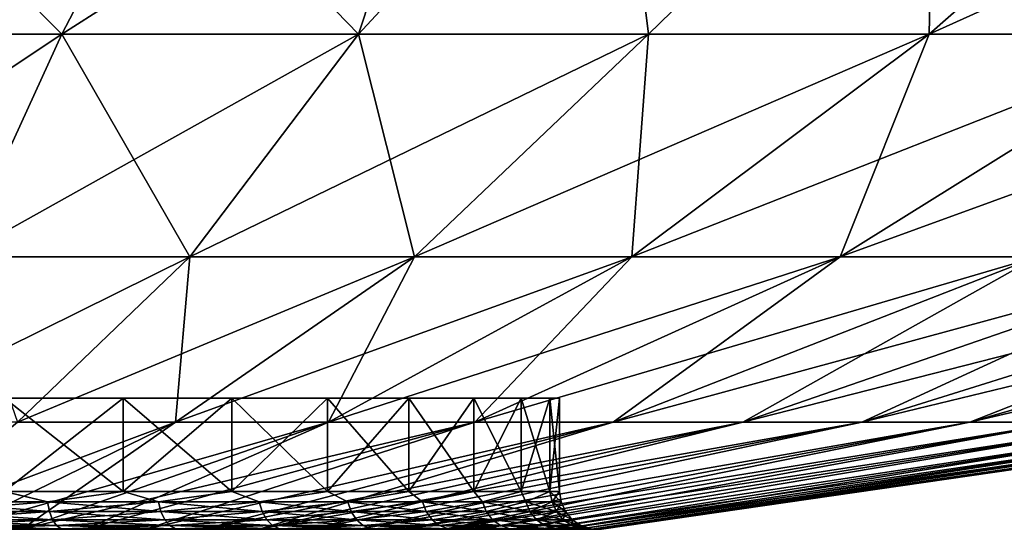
# Model space of a CAD drawing. Header units: metres. Extents: x -109 to 109, y -505 to 40.
# Tile 247 of 331: x 78.66 to 83.84, y -108.23 to -105.55. Entities that reach past the tile are written whole.
import ezdxf

# ---------------------------------------------------------------- set-up
doc = ezdxf.new("R2010")
doc.units = ezdxf.units.M
doc.layers.add('solid_K244224000C74', color=7, linetype='CONTINUOUS')

msp = doc.modelspace()

# ---------------------------------------------------------------- linework, layer by layer
at = {"layer": 'solid_K244224000C74'}
for points in [[(81.788956, -104.168777, -19.65679), (83.474091, -104.159546, -19.145958), (81.9673, -105.622948, -15.796722)], [(83.474098, -104.159546, 19.145956), (81.788956, -104.168777, 19.65679), (81.9673, -105.622948, 15.796722)], [(83.474091, -104.159546, -19.145958), (83.444115, -105.622948, -15.205494), (81.9673, -105.622948, -15.796722)], [(83.474098, -104.159546, 19.145956), (81.9673, -105.622948, 15.796722), (83.444115, -105.622948, 15.205494)], [(86.688179, -104.159546, -17.646719), (84.858047, -105.622948, -14.476562), (83.444115, -105.622948, -15.205494)], [(85.113815, -104.159546, -18.466398), (86.688179, -104.159546, -17.646719), (83.444115, -105.622948, -15.205494)], [(83.474091, -104.159546, -19.145958), (85.113815, -104.159546, -18.466398), (83.444115, -105.622948, -15.205494)], [(85.113823, -104.159546, 18.466394), (83.444115, -105.622948, 15.205494), (84.858047, -105.622948, 14.476562)], [(85.113823, -104.159546, 18.466394), (83.474098, -104.159546, 19.145956), (83.444115, -105.622948, 15.205494)], [(81.788956, -104.168777, -19.65679), (81.9673, -105.622948, -15.796722), (80.440971, -105.622948, -16.244894)], [(80.857941, -104.35881, -19.441658), (81.788956, -104.168777, -19.65679), (80.440971, -105.622948, -16.244894)], [(81.788956, -104.168777, 19.65679), (80.440971, -105.622948, 16.244894), (81.9673, -105.622948, 15.796722)], [(81.788956, -104.168777, 19.65679), (80.857933, -104.35881, 19.441656), (80.440971, -105.622948, 16.244894)], [(80.857941, -104.35881, -19.441658), (80.440971, -105.622948, -16.244894), (78.878944, -105.622948, -16.545948)], [(79.425552, -104.576103, -19.194635), (80.857941, -104.35881, -19.441658), (78.878944, -105.622948, -16.545948)], [(80.857933, -104.35881, 19.441656), (79.425552, -104.576103, 19.194635), (80.440971, -105.622948, 16.244894)], [(77.971169, -104.70752, -19.044703), (79.425552, -104.576103, -19.194635), (78.878944, -105.622948, -16.545948)], [(79.425552, -104.576103, 19.194635), (77.971169, -104.70752, 19.044703), (78.878944, -105.622948, 16.545948)], [(79.425552, -104.576103, 19.194635), (78.878944, -105.622948, 16.545948), (80.440971, -105.622948, 16.244894)], [(77.971169, -104.70752, -19.044703), (78.878944, -105.622948, -16.545948), (77.295387, -105.622948, -16.697161)], [(77.971169, -104.70752, 19.044703), (77.295387, -105.622948, 16.697161), (78.878944, -105.622948, 16.545948)], [(78.878944, -105.622948, -16.545948), (78.343216, -106.793419, -12.819849), (77.116264, -106.793419, -12.937008)], [(77.295387, -105.622948, -16.697161), (78.878944, -105.622948, -16.545948), (77.116264, -106.793419, -12.937008)], [(78.878944, -105.622948, 16.545948), (77.295387, -105.622948, 16.697161), (78.343216, -106.793419, 12.819849)], [(80.440971, -105.622948, -16.244894), (79.553474, -106.793419, -12.586591), (78.343216, -106.793419, -12.819849)], [(78.878944, -105.622948, -16.545948), (80.440971, -105.622948, -16.244894), (78.343216, -106.793419, -12.819849)], [(78.878944, -105.622948, 16.545948), (78.343216, -106.793419, 12.819849), (79.553474, -106.793419, 12.586591)], [(80.440971, -105.622948, 16.244894), (78.878944, -105.622948, 16.545948), (79.553474, -106.793419, 12.586591)], [(81.9673, -105.622948, -15.796722), (80.736076, -106.793419, -12.239347), (79.553474, -106.793419, -12.586591)], [(80.440971, -105.622948, -16.244894), (81.9673, -105.622948, -15.796722), (79.553474, -106.793419, -12.586591)], [(80.440971, -105.622948, 16.244894), (79.553474, -106.793419, 12.586591), (80.736076, -106.793419, 12.239347)], [(81.9673, -105.622948, 15.796722), (80.440971, -105.622948, 16.244894), (80.736076, -106.793419, 12.239347)], [(83.444115, -105.622948, -15.205494), (81.880325, -106.793419, -11.78126), (80.736076, -106.793419, -12.239347)], [(81.9673, -105.622948, -15.796722), (83.444115, -105.622948, -15.205494), (80.736076, -106.793419, -12.239347)], [(81.9673, -105.622948, 15.796722), (80.736076, -106.793419, 12.239347), (81.880325, -106.793419, 11.78126)], [(84.858047, -105.622948, -14.476562), (82.975838, -106.793419, -11.216482), (81.880325, -106.793419, -11.78126)], [(83.444115, -105.622948, -15.205494), (84.858047, -105.622948, -14.476562), (81.880325, -106.793419, -11.78126)], [(83.444115, -105.622948, 15.205494), (81.880325, -106.793419, 11.78126), (82.975838, -106.793419, 11.216482)], [(83.444115, -105.622948, 15.205494), (81.9673, -105.622948, 15.796722), (81.880325, -106.793419, 11.78126)], [(86.196289, -105.622948, -13.616529), (84.012711, -106.793419, -10.550126), (82.975838, -106.793419, -11.216482)], [(84.858047, -105.622948, -14.476562), (86.196289, -105.622948, -13.616529), (82.975838, -106.793419, -11.216482)], [(84.858047, -105.622948, 14.476562), (82.975838, -106.793419, 11.216482), (84.012711, -106.793419, 10.550126)], [(84.858047, -105.622948, 14.476562), (83.444115, -105.622948, 15.205494), (82.975838, -106.793419, 11.216482)], [(79.553474, -106.793419, -12.586591), (78.646996, -107.663673, -8.850045), (77.796028, -107.663673, -9.014057)], [(78.343216, -106.793419, -12.819849), (79.553474, -106.793419, -12.586591), (77.796028, -107.663673, -9.014057)], [(79.553474, -106.793419, 12.586591), (78.343216, -106.793419, 12.819849), (78.646996, -107.663673, 8.850045)], [(80.736076, -106.793419, -12.239347), (79.478523, -107.663673, -8.605886), (78.646996, -107.663673, -8.850045)], [(79.553474, -106.793419, -12.586591), (80.736076, -106.793419, -12.239347), (78.646996, -107.663673, -8.850045)], [(79.553474, -106.793419, 12.586591), (78.646996, -107.663673, 8.850045), (79.478523, -107.663673, 8.605886)], [(81.880325, -106.793419, -11.78126), (80.283081, -107.663673, -8.283792), (79.478523, -107.663673, -8.605886)], [(80.736076, -106.793419, -12.239347), (81.880325, -106.793419, -11.78126), (79.478523, -107.663673, -8.605886)], [(80.736076, -106.793419, 12.239347), (79.478523, -107.663673, 8.605886), (80.283081, -107.663673, 8.283792)], [(80.736076, -106.793419, 12.239347), (79.553474, -106.793419, 12.586591), (79.478523, -107.663673, 8.605886)], [(82.975838, -106.793419, -11.216482), (81.053375, -107.663673, -7.886677), (80.283081, -107.663673, -8.283792)], [(81.880325, -106.793419, -11.78126), (82.975838, -106.793419, -11.216482), (80.283081, -107.663673, -8.283792)], [(81.880325, -106.793419, 11.78126), (80.283081, -107.663673, 8.283792), (81.053375, -107.663673, 7.886677)], [(81.880325, -106.793419, 11.78126), (80.736076, -106.793419, 12.239347), (80.283081, -107.663673, 8.283792)], [(84.012711, -106.793419, -10.550126), (81.782433, -107.663673, -7.41814), (81.053375, -107.663673, -7.886677)], [(82.975838, -106.793419, -11.216482), (84.012711, -106.793419, -10.550126), (81.053375, -107.663673, -7.886677)], [(82.975838, -106.793419, 11.216482), (81.053375, -107.663673, 7.886677), (81.782433, -107.663673, 7.41814)], [(82.975838, -106.793419, 11.216482), (81.880325, -106.793419, 11.78126), (81.053375, -107.663673, 7.886677)], [(84.981544, -106.793419, -9.788225), (82.463654, -107.663673, -6.882423), (81.782433, -107.663673, -7.41814)], [(84.012711, -106.793419, -10.550126), (84.981544, -106.793419, -9.788225), (81.782433, -107.663673, -7.41814)], [(84.012711, -106.793419, 10.550126), (81.782433, -107.663673, 7.41814), (82.463654, -107.663673, 6.882423)], [(84.012711, -106.793419, 10.550126), (82.975838, -106.793419, 11.216482), (81.782433, -107.663673, 7.41814)], [(85.873573, -106.793419, -8.937681), (83.090866, -107.663673, -6.284378), (82.463654, -107.663673, -6.882423)], [(84.981544, -106.793419, -9.788225), (85.873573, -106.793419, -8.937681), (82.463654, -107.663673, -6.882423)], [(84.981544, -106.793419, 9.788225), (82.463654, -107.663673, 6.882423), (83.090866, -107.663673, 6.284378)], [(84.981544, -106.793419, 9.788225), (84.012711, -106.793419, 10.550126), (82.463654, -107.663673, 6.882423)], [(86.68071, -106.793419, -8.006196), (83.658386, -107.663673, -5.62942), (83.090866, -107.663673, -6.284378)], [(85.873573, -106.793419, -8.937681), (86.68071, -106.793419, -8.006196), (83.090866, -107.663673, -6.284378)], [(85.873573, -106.793419, 8.937681), (83.090866, -107.663673, 6.284378), (83.658386, -107.663673, 5.62942)], [(85.873573, -106.793419, 8.937681), (84.981544, -106.793419, 9.788225), (83.090866, -107.663673, 6.284378)], [(87.395645, -106.793419, -7.002206), (84.161087, -107.663673, -4.923481), (83.658386, -107.663673, -5.62942)], [(86.68071, -106.793419, -8.006196), (87.395645, -106.793419, -7.002206), (83.658386, -107.663673, -5.62942)], [(86.68071, -106.793419, 8.006196), (83.658386, -107.663673, 5.62942), (84.161087, -107.663673, 4.923481)], [(86.68071, -106.793419, 8.006196), (85.873573, -106.793419, 8.937681), (83.658386, -107.663673, 5.62942)], [(81.5, -107.537003), (71.5, -107.537003), (71.550888, -107.537003, -0.711501)], [(81.449112, -107.537003, 0.711501), (71.5, -107.537003), (81.5, -107.537003)], [(71.550888, -107.537003, 0.711501), (71.5, -107.537003), (81.449112, -107.537003, 0.711501)], [(81.449112, -107.537003, -0.711501), (71.550888, -107.537003, -0.711501), (71.702492, -107.537003, -1.408403)], [(81.5, -107.537003), (71.550888, -107.537003, -0.711501), (81.449112, -107.537003, -0.711501)], [(71.550888, -107.537003, 0.711501), (81.449112, -107.537003, 0.711501), (81.297508, -107.537003, 1.408403)], [(71.550888, -107.537003, 0.711501), (81.297508, -107.537003, 1.408403), (71.702492, -107.537003, 1.408403)], [(81.297508, -107.537003, -1.408403), (71.702492, -107.537003, -1.408403), (71.951866, -107.537003, -2.077092)], [(81.449112, -107.537003, -0.711501), (71.702492, -107.537003, -1.408403), (81.297508, -107.537003, -1.408403)], [(71.702492, -107.537003, 1.408403), (81.297508, -107.537003, 1.408403), (81.048134, -107.537003, 2.077092)], [(71.702492, -107.537003, 1.408403), (81.048134, -107.537003, 2.077092), (71.951866, -107.537003, 2.077092)], [(81.048134, -107.537003, -2.077092), (71.951866, -107.537003, -2.077092), (72.293747, -107.537003, -2.703165)], [(81.297508, -107.537003, -1.408403), (71.951866, -107.537003, -2.077092), (81.048134, -107.537003, -2.077092)], [(71.951866, -107.537003, 2.077092), (81.048134, -107.537003, 2.077092), (80.706253, -107.537003, 2.703165)], [(71.951866, -107.537003, 2.077092), (80.706253, -107.537003, 2.703165), (72.293747, -107.537003, 2.703165)], [(80.706253, -107.537003, -2.703165), (72.293747, -107.537003, -2.703165), (72.72142, -107.537003, -3.274453)], [(81.048134, -107.537003, -2.077092), (72.293747, -107.537003, -2.703165), (80.706253, -107.537003, -2.703165)], [(72.293747, -107.537003, 2.703165), (80.706253, -107.537003, 2.703165), (80.27858, -107.537003, 3.274453)], [(72.293747, -107.537003, 2.703165), (80.27858, -107.537003, 3.274453), (72.72142, -107.537003, 3.274453)], [(80.27858, -107.537003, -3.274453), (72.72142, -107.537003, -3.274453), (73.225693, -107.537003, -3.778738)], [(80.706253, -107.537003, -2.703165), (72.72142, -107.537003, -3.274453), (80.27858, -107.537003, -3.274453)], [(72.72142, -107.537003, 3.274453), (80.27858, -107.537003, 3.274453), (79.774307, -107.537003, 3.778738)], [(72.72142, -107.537003, 3.274453), (79.774307, -107.537003, 3.778738), (73.225693, -107.537003, 3.778738)], [(79.774307, -107.537003, -3.778738), (73.225693, -107.537003, -3.778738), (73.797005, -107.537003, -4.206398)], [(80.27858, -107.537003, -3.274453), (73.225693, -107.537003, -3.778738), (79.774307, -107.537003, -3.778738)], [(73.225693, -107.537003, 3.778738), (79.774307, -107.537003, 3.778738), (79.202995, -107.537003, 4.206398)], [(73.225693, -107.537003, 3.778738), (79.202995, -107.537003, 4.206398), (73.797005, -107.537003, 4.206398)], [(79.202995, -107.537003, -4.206398), (73.797005, -107.537003, -4.206398), (74.422737, -107.537003, -4.548069)], [(79.774307, -107.537003, -3.778738), (73.797005, -107.537003, -4.206398), (79.202995, -107.537003, -4.206398)], [(73.797005, -107.537003, 4.206398), (79.202995, -107.537003, 4.206398), (78.577263, -107.537003, 4.548069)], [(79.202995, -107.537003, -4.206398), (74.422737, -107.537003, -4.548069), (78.577263, -107.537003, -4.548069)], [(78.577049, -108.027771, 4.548172), (78.577263, -107.537003, 4.548069), (79.202995, -107.537003, 4.206398)], [(79.203178, -108.027771, 4.206285), (78.577049, -108.027771, 4.548172), (79.202995, -107.537003, 4.206398)], [(78.577087, -108.027771, -4.548153), (79.203217, -108.027771, -4.206261), (78.577263, -107.537003, -4.548069)], [(79.203217, -108.027771, -4.206261), (79.202995, -107.537003, -4.206398), (78.577263, -107.537003, -4.548069)], [(79.774315, -108.027771, -3.778739), (79.774307, -107.537003, -3.778738), (79.202995, -107.537003, -4.206398)], [(79.203217, -108.027771, -4.206261), (79.774315, -108.027771, -3.778739), (79.202995, -107.537003, -4.206398)], [(79.203178, -108.027771, 4.206285), (79.202995, -107.537003, 4.206398), (79.774307, -107.537003, 3.778738)], [(79.774277, -108.027771, 3.778769), (79.203178, -108.027771, 4.206285), (79.774307, -107.537003, 3.778738)], [(79.774277, -108.027771, 3.778769), (79.774307, -107.537003, 3.778738), (80.27858, -107.537003, 3.274453)], [(80.278725, -108.027771, 3.274328), (79.774277, -108.027771, 3.778769), (80.27858, -107.537003, 3.274453)], [(80.278755, -108.027771, -3.274296), (80.27858, -107.537003, -3.274453), (79.774307, -107.537003, -3.778738)], [(79.774315, -108.027771, -3.778739), (80.278755, -108.027771, -3.274296), (79.774307, -107.537003, -3.778738)], [(80.706268, -108.027771, -2.703198), (80.706253, -107.537003, -2.703165), (80.27858, -107.537003, -3.274453)], [(80.278755, -108.027771, -3.274296), (80.706268, -108.027771, -2.703198), (80.27858, -107.537003, -3.274453)], [(80.278725, -108.027771, 3.274328), (80.27858, -107.537003, 3.274453), (80.706253, -107.537003, 2.703165)], [(80.706245, -108.027771, 2.703236), (80.278725, -108.027771, 3.274328), (80.706253, -107.537003, 2.703165)], [(80.706245, -108.027771, 2.703236), (80.706253, -107.537003, 2.703165), (81.048134, -107.537003, 2.077092)], [(81.048141, -108.027771, 2.077114), (80.706245, -108.027771, 2.703236), (81.048134, -107.537003, 2.077092)], [(81.048164, -108.027771, -2.07707), (81.048134, -107.537003, -2.077092), (80.706253, -107.537003, -2.703165)], [(80.706268, -108.027771, -2.703198), (81.048164, -108.027771, -2.07707), (80.706253, -107.537003, -2.703165)], [(81.297462, -108.027771, -1.408659), (81.297508, -107.537003, -1.408403), (81.048134, -107.537003, -2.077092)], [(81.048164, -108.027771, -2.07707), (81.297462, -108.027771, -1.408659), (81.048134, -107.537003, -2.077092)], [(81.048141, -108.027771, 2.077114), (81.048134, -107.537003, 2.077092), (81.297508, -107.537003, 1.408403)], [(81.297455, -108.027771, 1.408693), (81.048141, -108.027771, 2.077114), (81.297508, -107.537003, 1.408403)], [(81.297455, -108.027771, 1.408693), (81.297508, -107.537003, 1.408403), (81.449112, -107.537003, 0.711501)], [(81.449104, -108.027771, 0.711585), (81.297455, -108.027771, 1.408693), (81.449112, -107.537003, 0.711501)], [(81.297462, -108.027771, -1.408659), (81.449104, -108.027771, -0.711572), (81.297508, -107.537003, -1.408403)], [(81.449104, -108.027771, -0.711572), (81.449112, -107.537003, -0.711501), (81.297508, -107.537003, -1.408403)], [(81.449104, -108.027771, -0.711572), (81.5, -108.027771), (81.449112, -107.537003, -0.711501)], [(81.449104, -108.027771, 0.711585), (81.5, -107.537003), (81.5, -108.027771)], [(81.449104, -108.027771, 0.711585), (81.449112, -107.537003, 0.711501), (81.5, -107.537003)], [(81.5, -108.027771), (81.5, -107.537003), (81.449112, -107.537003, -0.711501)], [(77.970863, -108.226677, 5.009409), (79.478523, -107.663673, 8.605886), (78.646996, -107.663673, 8.850045)], [(77.970863, -108.226677, 5.009409), (78.324486, -108.226677, 4.891716), (79.478523, -107.663673, 8.605886)], [(77.970932, -108.226677, -5.009391), (78.646996, -107.663673, -8.850045), (79.478523, -107.663673, -8.605886)], [(78.324547, -108.226677, -4.891693), (77.970932, -108.226677, -5.009391), (79.478523, -107.663673, -8.605886)], [(78.324486, -108.226677, 4.891716), (78.668808, -108.226677, 4.749095), (79.478523, -107.663673, 8.605886)], [(78.324547, -108.226677, -4.891693), (79.478523, -107.663673, -8.605886), (80.283081, -107.663673, -8.283792)], [(78.668869, -108.226677, -4.749068), (78.324547, -108.226677, -4.891693), (80.283081, -107.663673, -8.283792)], [(78.668808, -108.226677, 4.749095), (80.283081, -107.663673, 8.283792), (79.478523, -107.663673, 8.605886)], [(78.668808, -108.226677, 4.749095), (79.002075, -108.226677, 4.582274), (80.283081, -107.663673, 8.283792)], [(78.668869, -108.226677, -4.749068), (80.283081, -107.663673, -8.283792), (81.053375, -107.663673, -7.886677)], [(79.002136, -108.226677, -4.582243), (78.668869, -108.226677, -4.749068), (81.053375, -107.663673, -7.886677)], [(79.002075, -108.226677, 4.582274), (81.053375, -107.663673, 7.886677), (80.283081, -107.663673, 8.283792)], [(79.002075, -108.226677, 4.582274), (79.322601, -108.226677, 4.392103), (81.053375, -107.663673, 7.886677)], [(79.322655, -108.226677, -4.392066), (79.002136, -108.226677, -4.582243), (81.053375, -107.663673, -7.886677)], [(79.322601, -108.226677, 4.392103), (81.782433, -107.663673, 7.41814), (81.053375, -107.663673, 7.886677)], [(79.322601, -108.226677, 4.392103), (79.628738, -108.226677, 4.179549), (81.782433, -107.663673, 7.41814)], [(79.322655, -108.226677, -4.392066), (81.053375, -107.663673, -7.886677), (81.782433, -107.663673, -7.41814)], [(79.628792, -108.226677, -4.179508), (79.322655, -108.226677, -4.392066), (81.782433, -107.663673, -7.41814)], [(79.628738, -108.226677, 4.179549), (79.91893, -108.226677, 3.945697), (81.782433, -107.663673, 7.41814)], [(79.628792, -108.226677, -4.179508), (81.782433, -107.663673, -7.41814), (82.463654, -107.663673, -6.882423)], [(79.918983, -108.226677, -3.945652), (79.628792, -108.226677, -4.179508), (82.463654, -107.663673, -6.882423)], [(79.91893, -108.226677, 3.945697), (82.463654, -107.663673, 6.882423), (81.782433, -107.663673, 7.41814)], [(79.91893, -108.226677, 3.945697), (80.191704, -108.226677, 3.691739), (82.463654, -107.663673, 6.882423)], [(79.918983, -108.226677, -3.945652), (82.463654, -107.663673, -6.882423), (83.090866, -107.663673, -6.284378)], [(80.19175, -108.226677, -3.691692), (79.918983, -108.226677, -3.945652), (83.090866, -107.663673, -6.284378)], [(80.191704, -108.226677, 3.691739), (83.090866, -107.663673, 6.284378), (82.463654, -107.663673, 6.882423)], [(80.191704, -108.226677, 3.691739), (80.445663, -108.226677, 3.41897), (83.090866, -107.663673, 6.284378)], [(80.445709, -108.226677, -3.418922), (80.19175, -108.226677, -3.691692), (83.090866, -107.663673, -6.284378)], [(80.445663, -108.226677, 3.41897), (83.658386, -107.663673, 5.62942), (83.090866, -107.663673, 6.284378)], [(80.445663, -108.226677, 3.41897), (80.67952, -108.226677, 3.128781), (83.658386, -107.663673, 5.62942)], [(80.445709, -108.226677, -3.418922), (83.090866, -107.663673, -6.284378), (83.658386, -107.663673, -5.62942)], [(80.679558, -108.226677, -3.12873), (80.445709, -108.226677, -3.418922), (83.658386, -107.663673, -5.62942)], [(80.67952, -108.226677, 3.128781), (80.892075, -108.226677, 2.822647), (83.658386, -107.663673, 5.62942)], [(80.679558, -108.226677, -3.12873), (83.658386, -107.663673, -5.62942), (84.161087, -107.663673, -4.923481)], [(80.892105, -108.226677, -2.822592), (80.679558, -108.226677, -3.12873), (84.161087, -107.663673, -4.923481)], [(80.892075, -108.226677, 2.822647), (84.161087, -107.663673, 4.923481), (83.658386, -107.663673, 5.62942)], [(80.892075, -108.226677, 2.822647), (81.082245, -108.226677, 2.50213), (84.161087, -107.663673, 4.923481)], [(80.892105, -108.226677, -2.822592), (84.161087, -107.663673, -4.923481), (84.594406, -107.663673, -4.172955)], [(81.082283, -108.226677, -2.502067), (80.892105, -108.226677, -2.822592), (84.594406, -107.663673, -4.172955)], [(81.082245, -108.226677, 2.50213), (84.594406, -107.663673, 4.172955), (84.161087, -107.663673, 4.923481)], [(81.082245, -108.226677, 2.50213), (81.249069, -108.226677, 2.168857), (84.594406, -107.663673, 4.172955)], [(81.2491, -108.226677, -2.16879), (81.082283, -108.226677, -2.502067), (84.594406, -107.663673, -4.172955)], [(81.249069, -108.226677, 2.168857), (84.954414, -107.663673, 3.384637), (84.594406, -107.663673, 4.172955)], [(81.249069, -108.226677, 2.168857), (81.391701, -108.226677, 1.824528), (84.954414, -107.663673, 3.384637)], [(81.2491, -108.226677, -2.16879), (84.594406, -107.663673, -4.172955), (84.954414, -107.663673, -3.384637)], [(81.391724, -108.226677, -1.82446), (81.2491, -108.226677, -2.16879), (84.954414, -107.663673, -3.384637)], [(81.391701, -108.226677, 1.824528), (81.509399, -108.226677, 1.470895), (84.954414, -107.663673, 3.384637)], [(81.391724, -108.226677, -1.82446), (84.954414, -107.663673, -3.384637), (85.237862, -107.663673, -2.565668)], [(81.509415, -108.226677, -1.470834), (81.391724, -108.226677, -1.82446), (85.237862, -107.663673, -2.565668)], [(81.509399, -108.226677, 1.470895), (85.237862, -107.663673, 2.565668), (84.954414, -107.663673, 3.384637)], [(81.509399, -108.226677, 1.470895), (81.60157, -108.226677, 1.109769), (85.237862, -107.663673, 2.565668)], [(81.509415, -108.226677, -1.470834), (85.237862, -107.663673, -2.565668), (85.442177, -107.663673, -1.723464)], [(81.601585, -108.226677, -1.109719), (81.509415, -108.226677, -1.470834), (85.442177, -107.663673, -1.723464)], [(81.60157, -108.226677, 1.109769), (85.442177, -107.663673, 1.723464), (85.237862, -107.663673, 2.565668)], [(81.60157, -108.226677, 1.109769), (81.667747, -108.226677, 0.74299), (85.442177, -107.663673, 1.723464)], [(81.667747, -108.226677, -0.742956), (81.601585, -108.226677, -1.109719), (85.442177, -107.663673, -1.723464)], [(81.667747, -108.226677, -0.742956), (85.442177, -107.663673, -1.723464), (85.565514, -107.663673, -0.865652)], [(81.707581, -108.226677, -0.37242), (81.667747, -108.226677, -0.742956), (85.565514, -107.663673, -0.865652)], [(81.667747, -108.226677, 0.74299), (85.565514, -107.663673, 0.865652), (85.442177, -107.663673, 1.723464)], [(81.667747, -108.226677, 0.74299), (81.707581, -108.226677, 0.372438), (85.565514, -107.663673, 0.865652)], [(81.707581, -108.226677, -0.37242), (85.60675, -107.663673), (81.720886, -108.226677)], [(81.707581, -108.226677, 0.372438), (81.720886, -108.226677), (85.565514, -107.663673, 0.865652)], [(81.707581, -108.226677, -0.37242), (85.565514, -107.663673, -0.865652), (85.60675, -107.663673)], [(85.565514, -107.663673, 0.865652), (81.720886, -108.226677), (85.60675, -107.663673)], [(78.803864, -108.08268, -4.446249), (78.577087, -108.027771, -4.548153), (78.176971, -108.08268, -4.718546)], [(78.176971, -108.08268, 4.718546), (78.577049, -108.027771, 4.548172), (78.803864, -108.08268, 4.446249)], [(78.803864, -108.08268, 4.446249), (78.577049, -108.027771, 4.548172), (79.203178, -108.027771, 4.206285)], [(78.803864, -108.08268, -4.446249), (79.203217, -108.027771, -4.206261), (78.577087, -108.027771, -4.548153)], [(79.387833, -108.08268, -4.091128), (79.203217, -108.027771, -4.206261), (78.803864, -108.08268, -4.446249)], [(78.803864, -108.08268, 4.446249), (79.203178, -108.027771, 4.206285), (79.387833, -108.08268, 4.091128)], [(79.387833, -108.08268, 4.091128), (79.203178, -108.027771, 4.206285), (79.774277, -108.027771, 3.778769)], [(79.387833, -108.08268, -4.091128), (79.774315, -108.027771, -3.778739), (79.203217, -108.027771, -4.206261)], [(79.918015, -108.08268, -3.659796), (79.774315, -108.027771, -3.778739), (79.387833, -108.08268, -4.091128)], [(79.387833, -108.08268, 4.091128), (79.774277, -108.027771, 3.778769), (79.918015, -108.08268, 3.659796)], [(79.918015, -108.08268, 3.659796), (79.774277, -108.027771, 3.778769), (80.278725, -108.027771, 3.274328)], [(79.918015, -108.08268, -3.659796), (80.278755, -108.027771, -3.274296), (79.774315, -108.027771, -3.778739)], [(80.384521, -108.08268, -3.16029), (80.278755, -108.027771, -3.274296), (79.918015, -108.08268, -3.659796)], [(79.918015, -108.08268, 3.659796), (80.278725, -108.027771, 3.274328), (80.384521, -108.08268, 3.16029)], [(80.384521, -108.08268, 3.16029), (80.278725, -108.027771, 3.274328), (80.706245, -108.027771, 2.703236)], [(80.384521, -108.08268, -3.16029), (80.706268, -108.027771, -2.703198), (80.278755, -108.027771, -3.274296)], [(80.778664, -108.08268, -2.601913), (80.706268, -108.027771, -2.703198), (80.384521, -108.08268, -3.16029)], [(80.384521, -108.08268, 3.16029), (80.706245, -108.027771, 2.703236), (80.778664, -108.08268, 2.601913)], [(80.778664, -108.08268, 2.601913), (80.706245, -108.027771, 2.703236), (81.048141, -108.027771, 2.077114)], [(80.778664, -108.08268, -2.601913), (81.048164, -108.027771, -2.07707), (80.706268, -108.027771, -2.703198)], [(81.093109, -108.08268, -1.995067), (81.048164, -108.027771, -2.07707), (80.778664, -108.08268, -2.601913)], [(80.778664, -108.08268, 2.601913), (81.048141, -108.027771, 2.077114), (81.093109, -108.08268, 1.995067)], [(81.093109, -108.08268, 1.995067), (81.048141, -108.027771, 2.077114), (81.297455, -108.027771, 1.408693)], [(81.093109, -108.08268, -1.995067), (81.297462, -108.027771, -1.408659), (81.048164, -108.027771, -2.07707)], [(81.321983, -108.08268, -1.351057), (81.297462, -108.027771, -1.408659), (81.093109, -108.08268, -1.995067)], [(81.093109, -108.08268, 1.995067), (81.297455, -108.027771, 1.408693), (81.321983, -108.08268, 1.351057)], [(81.321983, -108.08268, 1.351057), (81.297455, -108.027771, 1.408693), (81.449104, -108.027771, 0.711585)], [(81.321983, -108.08268, -1.351057), (81.449104, -108.027771, -0.711572), (81.297462, -108.027771, -1.408659)], [(81.461044, -108.08268, -0.68188), (81.449104, -108.027771, -0.711572), (81.321983, -108.08268, -1.351057)], [(81.321983, -108.08268, 1.351057), (81.449104, -108.027771, 0.711585), (81.461044, -108.08268, 0.68188)], [(81.507683, -108.08268), (81.5, -108.027771), (81.449104, -108.027771, -0.711572)], [(81.461044, -108.08268, 0.68188), (81.449104, -108.027771, 0.711585), (81.5, -108.027771)], [(81.461044, -108.08268, -0.68188), (81.507683, -108.08268), (81.449104, -108.027771, -0.711572)], [(81.461044, -108.08268, 0.68188), (81.5, -108.027771), (81.507683, -108.08268)], [(78.176971, -108.08268, 4.718546), (78.803864, -108.08268, 4.446249), (78.184547, -108.133606, 4.739853)], [(78.176971, -108.08268, -4.718546), (78.184547, -108.133606, -4.739853), (78.814262, -108.133606, -4.466327)], [(78.803864, -108.08268, -4.446249), (78.176971, -108.08268, -4.718546), (78.814262, -108.133606, -4.466327)], [(78.803864, -108.08268, 4.446249), (78.814262, -108.133606, 4.466327), (78.184547, -108.133606, 4.739853)], [(78.803864, -108.08268, 4.446249), (79.387833, -108.08268, 4.091128), (78.814262, -108.133606, 4.466327)], [(78.803864, -108.08268, -4.446249), (78.814262, -108.133606, -4.466327), (79.400871, -108.133606, -4.109602)], [(79.387833, -108.08268, -4.091128), (78.803864, -108.08268, -4.446249), (79.400871, -108.133606, -4.109602)], [(79.387833, -108.08268, 4.091128), (79.400871, -108.133606, 4.109602), (78.814262, -108.133606, 4.466327)], [(79.387833, -108.08268, 4.091128), (79.918015, -108.08268, 3.659796), (79.400871, -108.133606, 4.109602)], [(79.387833, -108.08268, -4.091128), (79.400871, -108.133606, -4.109602), (79.933449, -108.133606, -3.676322)], [(79.918015, -108.08268, -3.659796), (79.387833, -108.08268, -4.091128), (79.933449, -108.133606, -3.676322)], [(79.918015, -108.08268, 3.659796), (79.933449, -108.133606, 3.676322), (79.400871, -108.133606, 4.109602)], [(79.918015, -108.08268, 3.659796), (80.384521, -108.08268, 3.16029), (79.933449, -108.133606, 3.676322)], [(79.918015, -108.08268, -3.659796), (79.933449, -108.133606, -3.676322), (80.402061, -108.133606, -3.17456)], [(80.384521, -108.08268, -3.16029), (79.918015, -108.08268, -3.659796), (80.402061, -108.133606, -3.17456)], [(80.384521, -108.08268, 3.16029), (80.402061, -108.133606, 3.17456), (79.933449, -108.133606, 3.676322)], [(80.384521, -108.08268, 3.16029), (80.778664, -108.08268, 2.601913), (80.402061, -108.133606, 3.17456)], [(80.384521, -108.08268, -3.16029), (80.402061, -108.133606, -3.17456), (80.797981, -108.133606, -2.613662)], [(80.778664, -108.08268, -2.601913), (80.384521, -108.08268, -3.16029), (80.797981, -108.133606, -2.613662)], [(80.778664, -108.08268, 2.601913), (80.797981, -108.133606, 2.613662), (80.402061, -108.133606, 3.17456)], [(80.778664, -108.08268, 2.601913), (81.093109, -108.08268, 1.995067), (80.797981, -108.133606, 2.613662)], [(80.778664, -108.08268, -2.601913), (80.797981, -108.133606, -2.613662), (81.113846, -108.133606, -2.004076)], [(81.093109, -108.08268, -1.995067), (80.778664, -108.08268, -2.601913), (81.113846, -108.133606, -2.004076)], [(81.093109, -108.08268, 1.995067), (81.113846, -108.133606, 2.004076), (80.797981, -108.133606, 2.613662)], [(81.093109, -108.08268, 1.995067), (81.321983, -108.08268, 1.351057), (81.113846, -108.133606, 2.004076)], [(81.093109, -108.08268, -1.995067), (81.113846, -108.133606, -2.004076), (81.343758, -108.133606, -1.357158)], [(81.321983, -108.08268, -1.351057), (81.093109, -108.08268, -1.995067), (81.343758, -108.133606, -1.357158)], [(81.321983, -108.08268, 1.351057), (81.343758, -108.133606, 1.357158), (81.113846, -108.133606, 2.004076)], [(81.321983, -108.08268, 1.351057), (81.461044, -108.08268, 0.68188), (81.343758, -108.133606, 1.357158)], [(81.321983, -108.08268, -1.351057), (81.343758, -108.133606, -1.357158), (81.483444, -108.133606, -0.684959)], [(81.461044, -108.08268, -0.68188), (81.321983, -108.08268, -1.351057), (81.483444, -108.133606, -0.684959)], [(81.461044, -108.08268, 0.68188), (81.483444, -108.133606, 0.684959), (81.343758, -108.133606, 1.357158)], [(81.461044, -108.08268, -0.68188), (81.530296, -108.133606), (81.507683, -108.08268)], [(81.461044, -108.08268, -0.68188), (81.483444, -108.133606, -0.684959), (81.530296, -108.133606)], [(81.461044, -108.08268, 0.68188), (81.507683, -108.08268), (81.483444, -108.133606, 0.684959)], [(81.507683, -108.08268), (81.530296, -108.133606), (81.483444, -108.133606, 0.684959)], [(78.184547, -108.133606, 4.739853), (78.814262, -108.133606, 4.466327), (78.196526, -108.176315, 4.773571)], [(78.184547, -108.133606, -4.739853), (78.196526, -108.176315, -4.773571), (78.830727, -108.176315, -4.4981)], [(78.814262, -108.133606, -4.466327), (78.184547, -108.133606, -4.739853), (78.830727, -108.176315, -4.4981)], [(78.814262, -108.133606, 4.466327), (78.830727, -108.176315, 4.4981), (78.196526, -108.176315, 4.773571)], [(78.814262, -108.133606, 4.466327), (79.400871, -108.133606, 4.109602), (78.830727, -108.176315, 4.4981)], [(78.814262, -108.133606, -4.466327), (78.830727, -108.176315, -4.4981), (79.421509, -108.176315, -4.138837)], [(79.400871, -108.133606, -4.109602), (78.814262, -108.133606, -4.466327), (79.421509, -108.176315, -4.138837)], [(79.400871, -108.133606, 4.109602), (79.421509, -108.176315, 4.138837), (78.830727, -108.176315, 4.4981)], [(79.400871, -108.133606, 4.109602), (79.933449, -108.133606, 3.676322), (79.421509, -108.176315, 4.138837)], [(79.400871, -108.133606, -4.109602), (79.421509, -108.176315, -4.138837), (79.95787, -108.176315, -3.702475)], [(79.933449, -108.133606, -3.676322), (79.400871, -108.133606, -4.109602), (79.95787, -108.176315, -3.702475)], [(79.933449, -108.133606, 3.676322), (79.95787, -108.176315, 3.702475), (79.421509, -108.176315, 4.138837)], [(79.933449, -108.133606, 3.676322), (80.402061, -108.133606, 3.17456), (79.95787, -108.176315, 3.702475)], [(79.933449, -108.133606, -3.676322), (79.95787, -108.176315, -3.702475), (80.429817, -108.176315, -3.197144)], [(80.402061, -108.133606, -3.17456), (79.933449, -108.133606, -3.676322), (80.429817, -108.176315, -3.197144)], [(80.402061, -108.133606, 3.17456), (80.429817, -108.176315, 3.197144), (79.95787, -108.176315, 3.702475)], [(80.402061, -108.133606, 3.17456), (80.797981, -108.133606, 2.613662), (80.429817, -108.176315, 3.197144)], [(80.402061, -108.133606, -3.17456), (80.429817, -108.176315, -3.197144), (80.82856, -108.176315, -2.632255)], [(80.797981, -108.133606, -2.613662), (80.402061, -108.133606, -3.17456), (80.82856, -108.176315, -2.632255)], [(80.797981, -108.133606, 2.613662), (80.82856, -108.176315, 2.632255), (80.429817, -108.176315, 3.197144)], [(80.797981, -108.133606, 2.613662), (81.113846, -108.133606, 2.004076), (80.82856, -108.176315, 2.632255)], [(80.797981, -108.133606, -2.613662), (80.82856, -108.176315, -2.632255), (81.146667, -108.176315, -2.018333)], [(81.113846, -108.133606, -2.004076), (80.797981, -108.133606, -2.613662), (81.146667, -108.176315, -2.018333)], [(81.113846, -108.133606, 2.004076), (81.146667, -108.176315, 2.018333), (80.82856, -108.176315, 2.632255)], [(81.113846, -108.133606, 2.004076), (81.343758, -108.133606, 1.357158), (81.146667, -108.176315, 2.018333)], [(81.113846, -108.133606, -2.004076), (81.146667, -108.176315, -2.018333), (81.37822, -108.176315, -1.366813)], [(81.343758, -108.133606, -1.357158), (81.113846, -108.133606, -2.004076), (81.37822, -108.176315, -1.366813)], [(81.343758, -108.133606, 1.357158), (81.37822, -108.176315, 1.366813), (81.146667, -108.176315, 2.018333)], [(81.343758, -108.133606, 1.357158), (81.483444, -108.133606, 0.684959), (81.37822, -108.176315, 1.366813)], [(81.343758, -108.133606, -1.357158), (81.37822, -108.176315, -1.366813), (81.518898, -108.176315, -0.689831)], [(81.483444, -108.133606, -0.684959), (81.343758, -108.133606, -1.357158), (81.518898, -108.176315, -0.689831)], [(81.483444, -108.133606, 0.684959), (81.518898, -108.176315, 0.689831), (81.37822, -108.176315, 1.366813)], [(81.483444, -108.133606, -0.684959), (81.566086, -108.176315), (81.530296, -108.133606)], [(81.483444, -108.133606, -0.684959), (81.518898, -108.176315, -0.689831), (81.566086, -108.176315)], [(81.483444, -108.133606, 0.684959), (81.530296, -108.133606), (81.518898, -108.176315, 0.689831)], [(81.530296, -108.133606), (81.566086, -108.176315), (81.518898, -108.176315, 0.689831)], [(78.196526, -108.176315, 4.773571), (78.830727, -108.176315, 4.4981), (78.21199, -108.207497, 4.817085)], [(78.196526, -108.176315, -4.773571), (78.21199, -108.207497, -4.817085), (78.851974, -108.207497, -4.539102)], [(78.830727, -108.176315, -4.4981), (78.196526, -108.176315, -4.773571), (78.851974, -108.207497, -4.539102)], [(78.830727, -108.176315, 4.4981), (78.851974, -108.207497, 4.539102), (78.21199, -108.207497, 4.817085)], [(78.21199, -108.207497, 4.817085), (78.851974, -108.207497, 4.539102), (78.229736, -108.224731, 4.867015)], [(78.21199, -108.207497, -4.817085), (78.229736, -108.224731, -4.867015), (78.87635, -108.224731, -4.586151)], [(78.851974, -108.207497, -4.539102), (78.21199, -108.207497, -4.817085), (78.87635, -108.224731, -4.586151)], [(78.851974, -108.207497, 4.539102), (78.87635, -108.224731, 4.586151), (78.229736, -108.224731, 4.867015)], [(78.830727, -108.176315, 4.4981), (79.421509, -108.176315, 4.138837), (78.851974, -108.207497, 4.539102)], [(78.830727, -108.176315, -4.4981), (78.851974, -108.207497, -4.539102), (79.448143, -108.207497, -4.176564)], [(79.421509, -108.176315, -4.138837), (78.830727, -108.176315, -4.4981), (79.448143, -108.207497, -4.176564)], [(79.421509, -108.176315, 4.138837), (79.448143, -108.207497, 4.176564), (78.851974, -108.207497, 4.539102)], [(78.851974, -108.207497, 4.539102), (79.448143, -108.207497, 4.176564), (78.87635, -108.224731, 4.586151)], [(78.851974, -108.207497, -4.539102), (78.87635, -108.224731, -4.586151), (79.478699, -108.224731, -4.219855)], [(79.448143, -108.207497, -4.176564), (78.851974, -108.207497, -4.539102), (79.478699, -108.224731, -4.219855)], [(79.448143, -108.207497, 4.176564), (79.478699, -108.224731, 4.219855), (78.87635, -108.224731, 4.586151)], [(79.421509, -108.176315, 4.138837), (79.95787, -108.176315, 3.702475), (79.448143, -108.207497, 4.176564)], [(79.421509, -108.176315, -4.138837), (79.448143, -108.207497, -4.176564), (79.989388, -108.207497, -3.736225)], [(79.95787, -108.176315, -3.702475), (79.421509, -108.176315, -4.138837), (79.989388, -108.207497, -3.736225)], [(79.95787, -108.176315, 3.702475), (79.989388, -108.207497, 3.736225), (79.448143, -108.207497, 4.176564)], [(79.448143, -108.207497, 4.176564), (79.989388, -108.207497, 3.736225), (79.478699, -108.224731, 4.219855)], [(79.448143, -108.207497, -4.176564), (79.478699, -108.224731, -4.219855), (80.025558, -108.224731, -3.774952)], [(79.989388, -108.207497, -3.736225), (79.448143, -108.207497, -4.176564), (80.025558, -108.224731, -3.774952)], [(79.989388, -108.207497, 3.736225), (80.025558, -108.224731, 3.774952), (79.478699, -108.224731, 4.219855)], [(79.95787, -108.176315, 3.702475), (80.429817, -108.176315, 3.197144), (79.989388, -108.207497, 3.736225)], [(79.95787, -108.176315, -3.702475), (79.989388, -108.207497, -3.736225), (80.465637, -108.207497, -3.226287)], [(80.429817, -108.176315, -3.197144), (79.95787, -108.176315, -3.702475), (80.465637, -108.207497, -3.226287)], [(80.429817, -108.176315, 3.197144), (80.465637, -108.207497, 3.226287), (79.989388, -108.207497, 3.736225)], [(79.989388, -108.207497, 3.736225), (80.465637, -108.207497, 3.226287), (80.025558, -108.224731, 3.774952)], [(79.989388, -108.207497, -3.736225), (80.025558, -108.224731, -3.774952), (80.506744, -108.224731, -3.259728)], [(80.465637, -108.207497, -3.226287), (79.989388, -108.207497, -3.736225), (80.506744, -108.224731, -3.259728)], [(80.465637, -108.207497, 3.226287), (80.506744, -108.224731, 3.259728), (80.025558, -108.224731, 3.774952)], [(80.429817, -108.176315, 3.197144), (80.82856, -108.176315, 2.632255), (80.465637, -108.207497, 3.226287)], [(80.429817, -108.176315, -3.197144), (80.465637, -108.207497, -3.226287), (80.868019, -108.207497, -2.656249)], [(80.82856, -108.176315, -2.632255), (80.429817, -108.176315, -3.197144), (80.868019, -108.207497, -2.656249)], [(80.82856, -108.176315, 2.632255), (80.868019, -108.207497, 2.656249), (80.465637, -108.207497, 3.226287)], [(80.465637, -108.207497, 3.226287), (80.868019, -108.207497, 2.656249), (80.506744, -108.224731, 3.259728)], [(80.465637, -108.207497, -3.226287), (80.506744, -108.224731, -3.259728), (80.913292, -108.224731, -2.683782)], [(80.868019, -108.207497, -2.656249), (80.465637, -108.207497, -3.226287), (80.913292, -108.224731, -2.683782)], [(80.868019, -108.207497, 2.656249), (80.913292, -108.224731, 2.683782), (80.506744, -108.224731, 3.259728)], [(80.82856, -108.176315, 2.632255), (81.146667, -108.176315, 2.018333), (80.868019, -108.207497, 2.656249)], [(80.82856, -108.176315, -2.632255), (80.868019, -108.207497, -2.656249), (81.189026, -108.207497, -2.036731)], [(81.146667, -108.176315, -2.018333), (80.82856, -108.176315, -2.632255), (81.189026, -108.207497, -2.036731)], [(81.146667, -108.176315, 2.018333), (81.189026, -108.207497, 2.036731), (80.868019, -108.207497, 2.656249)], [(80.868019, -108.207497, 2.656249), (81.189026, -108.207497, 2.036731), (80.913292, -108.224731, 2.683782)], [(80.868019, -108.207497, -2.656249), (80.913292, -108.224731, -2.683782), (81.237625, -108.224731, -2.057842)], [(81.189026, -108.207497, -2.036731), (80.868019, -108.207497, -2.656249), (81.237625, -108.224731, -2.057842)], [(81.189026, -108.207497, 2.036731), (81.237625, -108.224731, 2.057842), (80.913292, -108.224731, 2.683782)], [(81.146667, -108.176315, 2.018333), (81.37822, -108.176315, 1.366813), (81.189026, -108.207497, 2.036731)], [(81.146667, -108.176315, -2.018333), (81.189026, -108.207497, -2.036731), (81.422684, -108.207497, -1.379272)], [(81.37822, -108.176315, -1.366813), (81.146667, -108.176315, -2.018333), (81.422684, -108.207497, -1.379272)], [(81.37822, -108.176315, 1.366813), (81.422684, -108.207497, 1.379272), (81.189026, -108.207497, 2.036731)], [(81.189026, -108.207497, 2.036731), (81.422684, -108.207497, 1.379272), (81.237625, -108.224731, 2.057842)], [(81.189026, -108.207497, -2.036731), (81.237625, -108.224731, -2.057842), (81.473709, -108.224731, -1.393568)], [(81.422684, -108.207497, -1.379272), (81.189026, -108.207497, -2.036731), (81.473709, -108.224731, -1.393568)], [(81.422684, -108.207497, 1.379272), (81.473709, -108.224731, 1.393568), (81.237625, -108.224731, 2.057842)], [(81.37822, -108.176315, 1.366813), (81.518898, -108.176315, 0.689831), (81.422684, -108.207497, 1.379272)], [(81.37822, -108.176315, -1.366813), (81.422684, -108.207497, -1.379272), (81.564644, -108.207497, -0.69612)], [(81.518898, -108.176315, -0.689831), (81.37822, -108.176315, -1.366813), (81.564644, -108.207497, -0.69612)], [(81.518898, -108.176315, 0.689831), (81.564644, -108.207497, 0.69612), (81.422684, -108.207497, 1.379272)], [(81.422684, -108.207497, 1.379272), (81.564644, -108.207497, 0.69612), (81.473709, -108.224731, 1.393568)], [(81.422684, -108.207497, -1.379272), (81.473709, -108.224731, -1.393568), (81.617142, -108.224731, -0.703335)], [(81.564644, -108.207497, -0.69612), (81.422684, -108.207497, -1.379272), (81.617142, -108.224731, -0.703335)], [(81.564644, -108.207497, 0.69612), (81.617142, -108.224731, 0.703335), (81.473709, -108.224731, 1.393568)], [(81.518898, -108.176315, -0.689831), (81.612259, -108.207497), (81.566086, -108.176315)], [(81.518898, -108.176315, -0.689831), (81.564644, -108.207497, -0.69612), (81.612259, -108.207497)], [(81.518898, -108.176315, 0.689831), (81.566086, -108.176315), (81.564644, -108.207497, 0.69612)], [(81.566086, -108.176315), (81.612259, -108.207497), (81.564644, -108.207497, 0.69612)], [(81.564644, -108.207497, -0.69612), (81.665253, -108.224731), (81.612259, -108.207497)], [(81.564644, -108.207497, -0.69612), (81.617142, -108.224731, -0.703335), (81.665253, -108.224731)], [(81.564644, -108.207497, 0.69612), (81.612259, -108.207497), (81.617142, -108.224731, 0.703335)], [(81.612259, -108.207497), (81.665253, -108.224731), (81.617142, -108.224731, 0.703335)], [(78.229736, -108.224731, -4.867015), (78.324547, -108.226677, -4.891693), (78.668869, -108.226677, -4.749068)], [(78.87635, -108.224731, -4.586151), (78.229736, -108.224731, -4.867015), (78.668869, -108.226677, -4.749068)], [(78.229736, -108.224731, 4.867015), (78.87635, -108.224731, 4.586151), (78.324486, -108.226677, 4.891716)], [(78.87635, -108.224731, 4.586151), (78.668808, -108.226677, 4.749095), (78.324486, -108.226677, 4.891716)], [(78.87635, -108.224731, 4.586151), (79.002075, -108.226677, 4.582274), (78.668808, -108.226677, 4.749095)], [(78.87635, -108.224731, -4.586151), (78.668869, -108.226677, -4.749068), (79.002136, -108.226677, -4.582243)], [(78.87635, -108.224731, -4.586151), (79.002136, -108.226677, -4.582243), (79.322655, -108.226677, -4.392066)], [(79.478699, -108.224731, -4.219855), (78.87635, -108.224731, -4.586151), (79.322655, -108.226677, -4.392066)], [(78.87635, -108.224731, 4.586151), (79.478699, -108.224731, 4.219855), (79.002075, -108.226677, 4.582274)], [(79.478699, -108.224731, 4.219855), (79.322601, -108.226677, 4.392103), (79.002075, -108.226677, 4.582274)], [(79.478699, -108.224731, 4.219855), (79.628738, -108.226677, 4.179549), (79.322601, -108.226677, 4.392103)], [(79.478699, -108.224731, -4.219855), (79.322655, -108.226677, -4.392066), (79.628792, -108.226677, -4.179508)], [(79.478699, -108.224731, -4.219855), (79.628792, -108.226677, -4.179508), (79.918983, -108.226677, -3.945652)], [(80.025558, -108.224731, -3.774952), (79.478699, -108.224731, -4.219855), (79.918983, -108.226677, -3.945652)], [(79.478699, -108.224731, 4.219855), (80.025558, -108.224731, 3.774952), (79.628738, -108.226677, 4.179549)], [(80.025558, -108.224731, 3.774952), (79.91893, -108.226677, 3.945697), (79.628738, -108.226677, 4.179549)], [(80.025558, -108.224731, 3.774952), (80.191704, -108.226677, 3.691739), (79.91893, -108.226677, 3.945697)], [(80.025558, -108.224731, -3.774952), (79.918983, -108.226677, -3.945652), (80.19175, -108.226677, -3.691692)], [(80.025558, -108.224731, -3.774952), (80.19175, -108.226677, -3.691692), (80.445709, -108.226677, -3.418922)], [(80.506744, -108.224731, -3.259728), (80.025558, -108.224731, -3.774952), (80.445709, -108.226677, -3.418922)], [(80.025558, -108.224731, 3.774952), (80.506744, -108.224731, 3.259728), (80.191704, -108.226677, 3.691739)], [(80.506744, -108.224731, 3.259728), (80.445663, -108.226677, 3.41897), (80.191704, -108.226677, 3.691739)], [(80.506744, -108.224731, 3.259728), (80.67952, -108.226677, 3.128781), (80.445663, -108.226677, 3.41897)], [(80.506744, -108.224731, -3.259728), (80.445709, -108.226677, -3.418922), (80.679558, -108.226677, -3.12873)], [(80.506744, -108.224731, -3.259728), (80.679558, -108.226677, -3.12873), (80.892105, -108.226677, -2.822592)], [(80.913292, -108.224731, -2.683782), (80.506744, -108.224731, -3.259728), (80.892105, -108.226677, -2.822592)], [(80.506744, -108.224731, 3.259728), (80.913292, -108.224731, 2.683782), (80.67952, -108.226677, 3.128781)], [(80.913292, -108.224731, 2.683782), (80.892075, -108.226677, 2.822647), (80.67952, -108.226677, 3.128781)], [(80.913292, -108.224731, 2.683782), (81.082245, -108.226677, 2.50213), (80.892075, -108.226677, 2.822647)], [(80.913292, -108.224731, -2.683782), (80.892105, -108.226677, -2.822592), (81.082283, -108.226677, -2.502067)], [(80.913292, -108.224731, -2.683782), (81.082283, -108.226677, -2.502067), (81.2491, -108.226677, -2.16879)], [(81.237625, -108.224731, -2.057842), (80.913292, -108.224731, -2.683782), (81.2491, -108.226677, -2.16879)], [(80.913292, -108.224731, 2.683782), (81.237625, -108.224731, 2.057842), (81.082245, -108.226677, 2.50213)], [(81.237625, -108.224731, 2.057842), (81.249069, -108.226677, 2.168857), (81.082245, -108.226677, 2.50213)], [(81.237625, -108.224731, -2.057842), (81.2491, -108.226677, -2.16879), (81.391724, -108.226677, -1.82446)], [(81.237625, -108.224731, -2.057842), (81.391724, -108.226677, -1.82446), (81.509415, -108.226677, -1.470834)], [(81.473709, -108.224731, -1.393568), (81.237625, -108.224731, -2.057842), (81.509415, -108.226677, -1.470834)], [(81.237625, -108.224731, 2.057842), (81.391701, -108.226677, 1.824528), (81.249069, -108.226677, 2.168857)], [(81.237625, -108.224731, 2.057842), (81.473709, -108.224731, 1.393568), (81.391701, -108.226677, 1.824528)], [(81.473709, -108.224731, 1.393568), (81.509399, -108.226677, 1.470895), (81.391701, -108.226677, 1.824528)], [(81.473709, -108.224731, -1.393568), (81.509415, -108.226677, -1.470834), (81.601585, -108.226677, -1.109719)], [(81.473709, -108.224731, -1.393568), (81.601585, -108.226677, -1.109719), (81.667747, -108.226677, -0.742956)], [(81.617142, -108.224731, -0.703335), (81.473709, -108.224731, -1.393568), (81.667747, -108.226677, -0.742956)], [(81.473709, -108.224731, 1.393568), (81.60157, -108.226677, 1.109769), (81.509399, -108.226677, 1.470895)], [(81.473709, -108.224731, 1.393568), (81.617142, -108.224731, 0.703335), (81.60157, -108.226677, 1.109769)], [(81.617142, -108.224731, 0.703335), (81.667747, -108.226677, 0.74299), (81.60157, -108.226677, 1.109769)], [(81.617142, -108.224731, -0.703335), (81.707581, -108.226677, -0.37242), (81.720886, -108.226677)], [(81.617142, -108.224731, -0.703335), (81.720886, -108.226677), (81.665253, -108.224731)], [(81.617142, -108.224731, -0.703335), (81.667747, -108.226677, -0.742956), (81.707581, -108.226677, -0.37242)], [(81.617142, -108.224731, 0.703335), (81.707581, -108.226677, 0.372438), (81.667747, -108.226677, 0.74299)], [(81.617142, -108.224731, 0.703335), (81.665253, -108.224731), (81.707581, -108.226677, 0.372438)], [(81.665253, -108.224731), (81.720886, -108.226677), (81.707581, -108.226677, 0.372438)]]:
    msp.add_3dface(points, dxfattribs=at)

doc.saveas('drawing.dxf')
